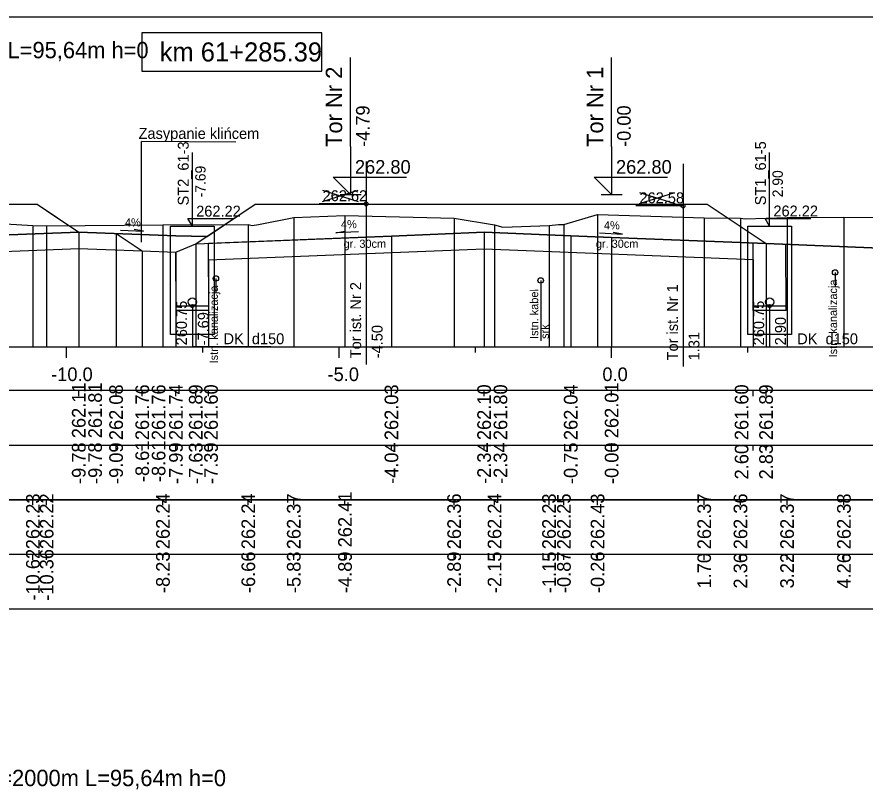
# Model space of a CAD drawing. Extents: x 6516023 to 6560129, y 5513077 to 5529206.
# Drawn here: x 6519122.55 to 6519138.11, y 5514532.47 to 5514546.66 of the extents above; entities that cross this region are included whole.
import ezdxf

# ---------------------------------------------------------------- set-up
doc = ezdxf.new("R2010")
doc.units = 0
for name, color, linetype in [('IR_default', 7, 'Continuous'), ('TOR_PRZEK_P-kable', 7, 'Continuous'), ('TOR_PRZEK_P-komponent', 7, 'Continuous'), ('TOR_PRZEK_P-odwodnienie', 7, 'Continuous'), ('TOR_PRZEK_P-opisy', 7, 'Continuous'), ('TOR_PRZEK_P-tabelka istniejace', 7, 'Continuous'), ('TOR_PRZEK_P-tabelka projektowane', 7, 'Continuous'), ('TOR_PRZEK_P-teren istniejacy', 7, 'Continuous'), ('TOR_PRZEK_P-tory istniejace', 7, 'Continuous'), ('TOR_PRZEK_P-tory projektowane', 7, 'Continuous'), ('TOR_PRZEK_P-uklad odniesienia', 7, 'Continuous'), ('TOR_PRZEK_P-warstwa ochronna I', 7, 'Continuous'), ('TOR_PRZEK_P-warstwa ochronna II', 7, 'Continuous'), ('TOR_RAMKI-ramka+tabelka 1', 7, 'Continuous')]:
    doc.layers.add(name, color=color, linetype=linetype)

msp = doc.modelspace()

# ---------------------------------------------------------------- linework, layer by layer
at = {"layer": 'IR_default'}
for points in [[(6519112.426, 5514542.263), (6519112.926, 5514542.283), (6519113.007, 5514542.286), (6519113.288, 5514542.298), (6519113.599, 5514542.505), (6519114.676, 5514543.223), (6519115.46, 5514543.223), (6519118.176, 5514543.223), (6519118.457, 5514543.223), (6519119.423, 5514543.223), (6519120.204, 5514543.223), (6519122.923, 5514543.223), (6519123.094, 5514543.11), (6519123.688, 5514542.714), (6519125.469, 5514542.642)], [(6519125.834, 5514542.496), (6519126.924, 5514543.223), (6519127.701, 5514543.223), (6519130.424, 5514543.223), (6519131.425, 5514543.223), (6519131.713, 5514543.223), (6519134.441, 5514543.223), (6519135.213, 5514543.223), (6519136.058, 5514542.66), (6519136.296, 5514542.501), (6519140.031, 5514542.351)]]:
    msp.add_lwpolyline(points, dxfattribs=at)
at = {"layer": 'TOR_PRZEK_P-kable'}
for p, q in [((6519126.203, 5514541.862), (6519126.203, 5514541.592)), ((6519137.562, 5514541.972), (6519137.562, 5514541.702)), ((6519132.162, 5514541.826), (6519132.162, 5514540.717))]:
    msp.add_line(p, q, dxfattribs=at)
for centre in [(6519137.562, 5514541.972), (6519126.203, 5514541.862), (6519132.162, 5514541.826)]:
    msp.add_circle(centre, 0.05, dxfattribs=at)
at = {"layer": 'TOR_PRZEK_P-komponent'}
msp.add_line((6519124.373, 5514542.686), (6519124.852, 5514542.367), dxfattribs=at)
for points in [[(6519119.423, 5514543.223), (6519122.923, 5514543.223), (6519123.688, 5514542.714), (6519125.469, 5514542.642), (6519126.041, 5514542.634), (6519126.924, 5514543.223), (6519130.424, 5514543.223), (6519131.713, 5514543.223), (6519135.213, 5514543.223), (6519136.296, 5514542.501), (6519140.031, 5514542.351)], [(6519126.041, 5514542.634), (6519126.041, 5514542.634), (6519125.469, 5514542.642), (6519123.688, 5514542.714), (6519121.923, 5514542.643)], [(6519140.031, 5514542.351), (6519136.296, 5514542.501), (6519133.463, 5514542.614), (6519132.713, 5514542.644), (6519131.124, 5514542.708), (6519129.424, 5514542.64), (6519126.069, 5514542.505)]]:
    msp.add_lwpolyline(points, dxfattribs=at)
at = {"layer": 'TOR_PRZEK_P-odwodnienie'}
for p, q in [((6519125.772, 5514542.822), (6519125.772, 5514544.172)), ((6519136.361, 5514542.824), (6519136.361, 5514544.174)), ((6519125.689, 5514542.959), (6519126.529, 5514542.959)), ((6519125.772, 5514542.822), (6519125.689, 5514542.959)), ((6519136.278, 5514542.962), (6519137.118, 5514542.962)), ((6519136.361, 5514542.824), (6519136.278, 5514542.962)), ((6519126.073, 5514541.277), (6519126.069, 5514542.505)), ((6519136.062, 5514541.275), (6519136.058, 5514542.51)), ((6519136.662, 5514541.277), (6519136.658, 5514542.486)), ((6519125.473, 5514541.275), (6519125.47, 5514542.342)), ((6519126.072, 5514541.356), (6519125.472, 5514541.356)), ((6519126.073, 5514541.276), (6519125.473, 5514541.276)), ((6519136.661, 5514541.356), (6519136.061, 5514541.356)), ((6519136.662, 5514541.276), (6519136.062, 5514541.276))]:
    msp.add_line(p, q, dxfattribs=at)
for points in [[(6519125.372, 5514541.506), (6519125.372, 5514542.822), (6519126.172, 5514542.822), (6519126.172, 5514540.836), (6519125.372, 5514540.836), (6519125.372, 5514541.506)], [(6519135.961, 5514541.506), (6519135.961, 5514542.824), (6519136.761, 5514542.824), (6519136.761, 5514540.836), (6519135.961, 5514540.836), (6519135.961, 5514541.506)], [(6519125.772, 5514541.356), (6519125.772, 5514540.613), (6519127.214, 5514540.613)], [(6519136.361, 5514541.356), (6519136.361, 5514540.608), (6519137.716, 5514540.608)]]:
    msp.add_lwpolyline(points, dxfattribs=at)
for centre, radius in [((6519125.772, 5514541.431), 0.075), ((6519125.772, 5514541.356), 0.03), ((6519136.361, 5514541.431), 0.075), ((6519136.361, 5514541.356), 0.03)]:
    msp.add_circle(centre, radius, dxfattribs=at)
at = {"layer": 'TOR_PRZEK_P-opisy'}
for p in [(6519124.836, 5514543.226), (6519124.836, 5514542.53)]:
    msp.add_line(p, (6519124.836, 5514544.374), dxfattribs=at)
for points in [[(6519126.568, 5514544.363), (6519124.836, 5514544.374)], [(6519124.456, 5514542.749), (6519124.874, 5514542.73), (6519124.706, 5514542.758)], [(6519128.821, 5514542.717), (6519128.403, 5514542.698), (6519128.571, 5514542.727)], [(6519133.243, 5514542.696), (6519133.661, 5514542.677), (6519133.493, 5514542.705)]]:
    msp.add_lwpolyline(points, dxfattribs=at)
at = {"layer": 'TOR_PRZEK_P-tabelka istniejace'}
for p, q in [((6519122.846, 5514537.706), (6519122.846, 5514537.806)), ((6519123.099, 5514537.706), (6519123.099, 5514537.806)), ((6519125.232, 5514537.706), (6519125.232, 5514537.806)), ((6519126.798, 5514537.706), (6519126.798, 5514537.806)), ((6519127.632, 5514537.706), (6519127.632, 5514537.806)), ((6519128.572, 5514537.706), (6519128.572, 5514537.806)), ((6519130.574, 5514537.706), (6519130.574, 5514537.806)), ((6519131.315, 5514537.706), (6519131.315, 5514537.806)), ((6519132.315, 5514537.706), (6519132.315, 5514537.806)), ((6519132.588, 5514537.706), (6519132.588, 5514537.806)), ((6519133.205, 5514537.706), (6519133.205, 5514537.806)), ((6519135.161, 5514537.706), (6519135.161, 5514537.806)), ((6519135.827, 5514537.706), (6519135.827, 5514537.806)), ((6519136.682, 5514537.706), (6519136.682, 5514537.806)), ((6519137.724, 5514537.706), (6519137.724, 5514537.806)), ((6519089.663, 5514536.806), (6519173.463, 5514536.806)), ((6519122.846, 5514536.706), (6519122.846, 5514536.806)), ((6519123.099, 5514536.706), (6519123.099, 5514536.806)), ((6519125.232, 5514536.706), (6519125.232, 5514536.806)), ((6519126.798, 5514536.706), (6519126.798, 5514536.806)), ((6519127.632, 5514536.706), (6519127.632, 5514536.806)), ((6519128.572, 5514536.706), (6519128.572, 5514536.806)), ((6519130.574, 5514536.706), (6519130.574, 5514536.806)), ((6519131.315, 5514536.706), (6519131.315, 5514536.806)), ((6519132.315, 5514536.706), (6519132.315, 5514536.806)), ((6519132.588, 5514536.706), (6519132.588, 5514536.806)), ((6519133.205, 5514536.706), (6519133.205, 5514536.806)), ((6519135.161, 5514536.706), (6519135.161, 5514536.806)), ((6519135.827, 5514536.706), (6519135.827, 5514536.806)), ((6519136.682, 5514536.706), (6519136.682, 5514536.806)), ((6519137.724, 5514536.706), (6519137.724, 5514536.806))]:
    msp.add_line(p, q, dxfattribs=at)
for points in [[(6519127.632, 5514542.977), (6519127.632, 5514540.806), (6519127.632, 5514540.676), (6519127.632, 5514540.606)], [(6519128.572, 5514543.017), (6519128.572, 5514540.806), (6519128.572, 5514540.676), (6519128.572, 5514540.606)], [(6519130.574, 5514542.97), (6519130.574, 5514540.806), (6519130.574, 5514540.676), (6519130.574, 5514540.606)], [(6519133.205, 5514543.032), (6519133.205, 5514540.806), (6519133.205, 5514540.676), (6519133.205, 5514540.606)], [(6519135.161, 5514542.974), (6519135.161, 5514540.806), (6519135.161, 5514540.676), (6519135.161, 5514540.606)], [(6519135.827, 5514542.969), (6519135.827, 5514540.806), (6519135.827, 5514540.676), (6519135.827, 5514540.606)], [(6519136.682, 5514542.98), (6519136.682, 5514540.806), (6519136.682, 5514540.676), (6519136.682, 5514540.606)], [(6519137.724, 5514542.988), (6519137.724, 5514540.806), (6519137.724, 5514540.676), (6519137.724, 5514540.606)], [(6519122.846, 5514542.832), (6519122.846, 5514540.806), (6519122.846, 5514540.676), (6519122.846, 5514540.606)], [(6519123.099, 5514542.829), (6519123.099, 5514540.806), (6519123.099, 5514540.676), (6519123.099, 5514540.606)], [(6519125.232, 5514542.847), (6519125.232, 5514540.806), (6519125.232, 5514540.676), (6519125.232, 5514540.606)], [(6519126.798, 5514542.851), (6519126.798, 5514540.806), (6519126.798, 5514540.676), (6519126.798, 5514540.606)], [(6519131.315, 5514542.846), (6519131.315, 5514540.806), (6519131.315, 5514540.676), (6519131.315, 5514540.606)], [(6519132.315, 5514542.831), (6519132.315, 5514540.806), (6519132.315, 5514540.676), (6519132.315, 5514540.606)], [(6519132.588, 5514542.852), (6519132.588, 5514540.806), (6519132.588, 5514540.676), (6519132.588, 5514540.606)]]:
    msp.add_lwpolyline(points, dxfattribs=at)
msp.add_lwpolyline([(6519089.663, 5514537.806), (6519089.663, 5514535.806), (6519173.463, 5514535.806), (6519173.463, 5514537.806)], close=True, dxfattribs=at)
at = {"layer": 'TOR_PRZEK_P-tabelka projektowane'}
for p, q in [((6519123.688, 5514539.706), (6519123.688, 5514539.806)), ((6519123.688, 5514539.706), (6519123.688, 5514539.806)), ((6519124.373, 5514539.706), (6519124.373, 5514539.806)), ((6519124.852, 5514539.706), (6519124.852, 5514539.806)), ((6519124.852, 5514539.706), (6519124.852, 5514539.806)), ((6519125.47, 5514539.706), (6519125.47, 5514539.806)), ((6519125.834, 5514539.706), (6519125.834, 5514539.806)), ((6519126.07, 5514539.706), (6519126.07, 5514539.806)), ((6519129.424, 5514539.706), (6519129.424, 5514539.806)), ((6519131.124, 5514539.706), (6519131.124, 5514539.806)), ((6519131.124, 5514539.706), (6519131.124, 5514539.806)), ((6519132.713, 5514539.706), (6519132.713, 5514539.806)), ((6519133.463, 5514539.706), (6519133.463, 5514539.806)), ((6519136.059, 5514539.706), (6519136.059, 5514539.806)), ((6519136.296, 5514539.706), (6519136.296, 5514539.806)), ((6519089.663, 5514538.806), (6519173.463, 5514538.806)), ((6519123.688, 5514538.706), (6519123.688, 5514538.806)), ((6519123.688, 5514538.706), (6519123.688, 5514538.806)), ((6519124.373, 5514538.706), (6519124.373, 5514538.806)), ((6519124.852, 5514538.706), (6519124.852, 5514538.806)), ((6519124.852, 5514538.706), (6519124.852, 5514538.806)), ((6519125.47, 5514538.706), (6519125.47, 5514538.806)), ((6519125.834, 5514538.706), (6519125.834, 5514538.806)), ((6519126.07, 5514538.706), (6519126.07, 5514538.806)), ((6519129.424, 5514538.706), (6519129.424, 5514538.806)), ((6519131.124, 5514538.706), (6519131.124, 5514538.806)), ((6519131.124, 5514538.706), (6519131.124, 5514538.806)), ((6519132.713, 5514538.706), (6519132.713, 5514538.806)), ((6519133.463, 5514538.706), (6519133.463, 5514538.806)), ((6519136.059, 5514538.706), (6519136.059, 5514538.806)), ((6519136.296, 5514538.706), (6519136.296, 5514538.806))]:
    msp.add_line(p, q, dxfattribs=at)
for points in [[(6519123.688, 5514542.714), (6519123.688, 5514540.806), (6519123.688, 5514540.676), (6519123.688, 5514540.606)], [(6519124.373, 5514542.686), (6519124.373, 5514540.806), (6519124.373, 5514540.676), (6519124.373, 5514540.606)], [(6519129.424, 5514542.64), (6519129.424, 5514540.806), (6519129.424, 5514540.676), (6519129.424, 5514540.606)], [(6519131.124, 5514542.708), (6519131.124, 5514540.806), (6519131.124, 5514540.676), (6519131.124, 5514540.606)], [(6519132.713, 5514542.644), (6519132.713, 5514540.806), (6519132.713, 5514540.676), (6519132.713, 5514540.606)], [(6519125.834, 5514542.496), (6519125.834, 5514540.806), (6519125.834, 5514540.676), (6519125.834, 5514540.606)], [(6519133.463, 5514542.614), (6519133.463, 5514540.806), (6519133.463, 5514540.676), (6519133.463, 5514540.606)], [(6519136.296, 5514542.501), (6519136.296, 5514540.806), (6519136.296, 5514540.676), (6519136.296, 5514540.606)], [(6519123.688, 5514542.414), (6519123.688, 5514540.806), (6519123.688, 5514540.676), (6519123.688, 5514540.606)], [(6519124.852, 5514542.367), (6519124.852, 5514540.806), (6519124.852, 5514540.676), (6519124.852, 5514540.606)], [(6519124.852, 5514542.367), (6519124.852, 5514540.806), (6519124.852, 5514540.676), (6519124.852, 5514540.606)], [(6519125.47, 5514542.342), (6519125.47, 5514540.806), (6519125.47, 5514540.676), (6519125.47, 5514540.606)], [(6519131.124, 5514542.408), (6519131.124, 5514540.806), (6519131.124, 5514540.676), (6519131.124, 5514540.606)], [(6519126.07, 5514542.205), (6519126.07, 5514540.806), (6519126.07, 5514540.676), (6519126.07, 5514540.606)], [(6519136.059, 5514542.21), (6519136.059, 5514540.806), (6519136.059, 5514540.676), (6519136.059, 5514540.606)]]:
    msp.add_lwpolyline(points, dxfattribs=at)
msp.add_lwpolyline([(6519089.663, 5514539.806), (6519089.663, 5514537.806), (6519173.463, 5514537.806), (6519173.463, 5514539.806)], close=True, dxfattribs=at)
at = {"layer": 'TOR_PRZEK_P-teren istniejacy'}
msp.add_lwpolyline([(6519121.934, 5514542.887), (6519122.846, 5514542.832), (6519123.099, 5514542.829), (6519125.232, 5514542.847), (6519126.798, 5514542.851), (6519126.866, 5514542.836), (6519126.983, 5514542.854), (6519127.632, 5514542.977), (6519128.572, 5514543.017), (6519130.574, 5514542.97), (6519131.315, 5514542.846), (6519131.468, 5514542.804), (6519132.315, 5514542.831), (6519132.486, 5514542.853), (6519132.588, 5514542.852), (6519133.205, 5514543.032), (6519135.161, 5514542.974), (6519135.827, 5514542.969), (6519135.915, 5514542.956), (6519136.682, 5514542.98), (6519137.724, 5514542.988), (6519148.044, 5514542.932)], dxfattribs=at)
at = {"layer": 'TOR_PRZEK_P-tory istniejace'}
for p, q in [((6519128.961, 5514544.005), (6519128.961, 5514540.284)), ((6519134.773, 5514543.966), (6519134.773, 5514540.246)), ((6519128.161, 5514543.276), (6519128.813, 5514543.479)), ((6519128.161, 5514543.479), (6519128.813, 5514543.276)), ((6519133.974, 5514543.238), (6519134.625, 5514543.441)), ((6519133.974, 5514543.441), (6519134.625, 5514543.238)), ((6519128.961, 5514543.229), (6519128.096, 5514543.229)), ((6519134.774, 5514543.191), (6519133.908, 5514543.191))]:
    msp.add_line(p, q, dxfattribs=at)
for centre in [(6519128.961, 5514543.229), (6519134.774, 5514543.191)]:
    msp.add_circle(centre, 0.035, dxfattribs=at)
at = {"layer": 'TOR_PRZEK_P-tory projektowane'}
for p, q in [((6519128.674, 5514544.281), (6519128.674, 5514545.913)), ((6519133.463, 5514544.281), (6519133.463, 5514545.913)), ((6519128.674, 5514544.281), (6519128.674, 5514543.403)), ((6519133.463, 5514544.281), (6519133.463, 5514543.403)), ((6519128.674, 5514543.403), (6519128.355, 5514543.722)), ((6519128.355, 5514543.722), (6519129.699, 5514543.722)), ((6519133.463, 5514543.403), (6519133.144, 5514543.722)), ((6519133.144, 5514543.722), (6519134.488, 5514543.722)), ((6519128.482, 5514543.403), (6519128.866, 5514543.403)), ((6519133.271, 5514543.403), (6519133.655, 5514543.403))]:
    msp.add_line(p, q, dxfattribs=at)
at = {"layer": 'TOR_PRZEK_P-uklad odniesienia'}
for p, q in [((6519093.463, 5514540.606), (6519173.463, 5514540.606)), ((6519123.463, 5514540.406), (6519123.463, 5514540.606)), ((6519125.963, 5514540.506), (6519125.963, 5514540.606)), ((6519128.463, 5514540.406), (6519128.463, 5514540.606)), ((6519130.963, 5514540.506), (6519130.963, 5514540.606)), ((6519133.463, 5514540.406), (6519133.463, 5514540.606)), ((6519135.963, 5514540.506), (6519135.963, 5514540.606))]:
    msp.add_line(p, q, dxfattribs=at)
msp.add_lwpolyline([(6519128.144, 5514546.365), (6519124.844, 5514546.365), (6519124.844, 5514545.665), (6519128.144, 5514545.665)], close=True, dxfattribs=at)
at = {"layer": 'TOR_PRZEK_P-warstwa ochronna I'}
for points in [[(6519113.825, 5514542.019), (6519123.688, 5514542.414), (6519124.852, 5514542.367)], [(6519126.07, 5514542.205), (6519131.124, 5514542.408), (6519136.059, 5514542.21)]]:
    msp.add_lwpolyline(points, dxfattribs=at)
at = {"layer": 'TOR_PRZEK_P-warstwa ochronna II'}
msp.add_lwpolyline([(6519121.923, 5514542.643), (6519123.688, 5514542.714), (6519124.373, 5514542.686), (6519124.852, 5514542.367), (6519125.47, 5514542.342), (6519125.834, 5514542.496), (6519129.424, 5514542.64), (6519131.124, 5514542.708), (6519132.713, 5514542.644), (6519133.463, 5514542.614), (6519136.296, 5514542.501), (6519140.031, 5514542.351), (6519140.485, 5514542.333), (6519140.985, 5514542.296), (6519151.2, 5514542.705), (6519151.227, 5514542.706), (6519152.75, 5514542.643), (6519153.5, 5514542.613), (6519158.455, 5514542.414), (6519159.993, 5514542.353), (6519162.011, 5514542.272), (6519162.813, 5514542.807)], dxfattribs=at)
at = {"layer": 'TOR_RAMKI-ramka+tabelka 1'}
msp.add_lwpolyline([(6519087.013, 5514546.656), (6519334.513, 5514546.656), (6519334.513, 5514518.156), (6519087.013, 5514518.156)], close=True, dxfattribs=at)

# ---------------------------------------------------------------- texts
at = {"layer": 'TOR_PRZEK_P-kable'}
for s, height, p in [('Istn. kanalizacja', 0.14999, (6519126.241, 5514540.305)), ('Istn. kanalizacja', 0.14999, (6519137.6, 5514540.415)), ('Istn. kabel', 0.14999, (6519132.117, 5514540.753)), ('srk', 0.15, (6519132.311, 5514540.753))]:
    msp.add_text(s, height=height, rotation=90.0511, dxfattribs=at).set_placement(p)
at = {"layer": 'TOR_PRZEK_P-odwodnienie'}
for s, height, rotation, p in [('ST2_61-3', 0.2, 90, (6519125.705, 5514543.2)), ('ST1_61-5', 0.2, 90, (6519136.294, 5514543.203)), ('-7.69', 0.19, 90, (6519126.015, 5514543.349)), ('2.90', 0.19, 90, (6519136.604, 5514543.351)), ('260.75', 0.2, 90, (6519125.672, 5514540.636)), ('260.75', 0.2, 90, (6519136.261, 5514540.636)), ('-7.69', 0.2, 90, (6519126.072, 5514540.636)), ('2.90', 0.2, 90, (6519136.661, 5514540.636)), ('DK_d150', 0.2, 360, (6519126.343, 5514540.657)), ('DK_d150', 0.2, 360, (6519136.867, 5514540.656))]:
    msp.add_text(s, height=height, rotation=rotation, dxfattribs=at).set_placement(p)
for p in [(6519125.842, 5514542.996), (6519136.431, 5514542.999)]:
    msp.add_text('262.22', height=0.2, dxfattribs=at).set_placement(p)
at = {"layer": 'TOR_PRZEK_P-opisy'}
for s, height, rotation, p in [('Zasypanie klińcem', 0.2, 359.9489, (6519124.785, 5514544.422)), ('4%', 0.15, 359.8485, (6519124.535, 5514542.815)), ('4%', 0.15, 0.1515, (6519128.498, 5514542.783)), ('4%', 0.15, 359.8485, (6519133.322, 5514542.762))]:
    msp.add_text(s, height=height, rotation=rotation, dxfattribs=at).set_placement(p)
at = {"layer": 'TOR_PRZEK_P-tabelka istniejace'}
for s, p in [('262.23', (6519122.971, 5514536.898)), ('262.22', (6519123.224, 5514536.9)), ('262.24', (6519125.357, 5514536.899)), ('262.24', (6519126.923, 5514536.899)), ('262.37', (6519127.757, 5514536.898)), ('262.41', (6519128.697, 5514536.933)), ('262.36', (6519130.699, 5514536.898)), ('262.24', (6519131.44, 5514536.899)), ('262.23', (6519132.44, 5514536.898)), ('262.25', (6519132.713, 5514536.897)), ('262.43', (6519133.33, 5514536.898)), ('262.37', (6519135.286, 5514536.898)), ('262.36', (6519135.952, 5514536.898)), ('262.37', (6519136.807, 5514536.898)), ('262.38', (6519137.849, 5514536.898)), ('-10.62', (6519122.971, 5514535.956)), ('-10.36', (6519123.224, 5514535.954)), ('-8.23', (6519125.357, 5514536.094)), ('-6.66', (6519126.923, 5514536.094)), ('-5.83', (6519127.757, 5514536.094)), ('-4.89', (6519128.697, 5514536.094)), ('-2.89', (6519130.699, 5514536.094)), ('-2.15', (6519131.44, 5514536.093)), ('-1.15', (6519132.44, 5514536.093)), ('-0.87', (6519132.713, 5514536.094)), ('-0.26', (6519133.33, 5514536.094)), ('1.70', (6519135.286, 5514536.178)), ('2.36', (6519135.952, 5514536.177)), ('3.22', (6519136.807, 5514536.18)), ('4.26', (6519137.849, 5514536.177))]:
    msp.add_text(s, height=0.25, rotation=90, dxfattribs=at).set_placement(p)
at = {"layer": 'TOR_PRZEK_P-tabelka projektowane'}
for s, p in [('262.11', (6519123.813, 5514538.933)), ('261.81', (6519124.113, 5514538.933)), ('262.08', (6519124.498, 5514538.898)), ('261.76', (6519124.977, 5514538.898)), ('261.76', (6519125.277, 5514538.898)), ('261.74', (6519125.595, 5514538.899)), ('261.89', (6519125.959, 5514538.898)), ('261.60', (6519126.239, 5514538.898)), ('262.03', (6519129.549, 5514538.898)), ('262.10', (6519131.249, 5514538.898)), ('261.80', (6519131.549, 5514538.898)), ('262.04', (6519132.838, 5514538.899)), ('262.01', (6519133.588, 5514538.933)), ('261.60', (6519135.972, 5514538.898)), ('261.89', (6519136.421, 5514538.898)), ('-9.78', (6519123.813, 5514538.094)), ('-9.78', (6519124.113, 5514538.094)), ('-9.09', (6519124.498, 5514538.094)), ('-8.61', (6519124.977, 5514538.129)), ('-8.61', (6519125.277, 5514538.129)), ('-7.99', (6519125.595, 5514538.094)), ('-7.63', (6519125.959, 5514538.094)), ('-7.39', (6519126.239, 5514538.094)), ('-4.04', (6519129.549, 5514538.095)), ('-2.34', (6519131.249, 5514538.095)), ('-2.34', (6519131.549, 5514538.095)), ('-0.75', (6519132.838, 5514538.093)), ('-0.00', (6519133.588, 5514538.094)), ('2.60', (6519135.972, 5514538.178)), ('2.83', (6519136.421, 5514538.178))]:
    msp.add_text(s, height=0.25, rotation=90, dxfattribs=at).set_placement(p)
at = {"layer": 'TOR_PRZEK_P-tory istniejace'}
for s, p in [('262.62', (6519128.161, 5514543.279)), ('262.58', (6519133.974, 5514543.241))]:
    msp.add_text(s, height=0.2, dxfattribs=at).set_placement(p)
for s, rotation, p in [('Tor ist. Nr 2', 90.0511, (6519128.868, 5514540.399)), ('Tor ist. Nr 1', 90.0511, (6519134.68, 5514540.36)), ('-4.50', 90, (6519129.261, 5514540.399)), ('1.31', 90, (6519135.074, 5514540.361))]:
    msp.add_text(s, height=0.2, rotation=rotation, dxfattribs=at).set_placement(p)
at = {"layer": 'TOR_PRZEK_P-tory projektowane'}
for s, height, rotation, p in [('Łuk R=2000m L=95,64m h=0', 0.3, 360, (6519119.761, 5514545.899)), ('Tor Nr 2', 0.3, 90, (6519128.52, 5514544.274)), ('Tor Nr 1', 0.3, 90, (6519133.308, 5514544.274)), ('-4.79', 0.25, 90, (6519129.024, 5514544.273)), ('-0.00', 0.25, 90, (6519133.813, 5514544.273)), ('Łuk R=2000m L=95,64m h=0', 0.3, 360, (6519121.182, 5514532.555))]:
    msp.add_text(s, height=height, rotation=rotation, dxfattribs=at).set_placement(p)
for p in [(6519128.754, 5514543.783), (6519133.543, 5514543.783)]:
    msp.add_text('262.80', height=0.25, dxfattribs=at).set_placement(p)
at = {"layer": 'TOR_PRZEK_P-uklad odniesienia'}
for s, height, p in [('km 61+285.39', 0.35, (6519125.172, 5514545.84)), ('-10.0', 0.25, (6519123.182, 5514539.981)), ('-5.0', 0.25, (6519128.252, 5514539.981)), ('0.0', 0.25, (6519133.294, 5514539.981))]:
    msp.add_text(s, height=height, dxfattribs=at).set_placement(p)
at = {"layer": 'TOR_PRZEK_P-warstwa ochronna I'}
for p in [(6519128.546, 5514542.424), (6519133.174, 5514542.424)]:
    msp.add_text('gr. 30cm', height=0.15, dxfattribs=at).set_placement(p)

doc.saveas('drawing.dxf')
